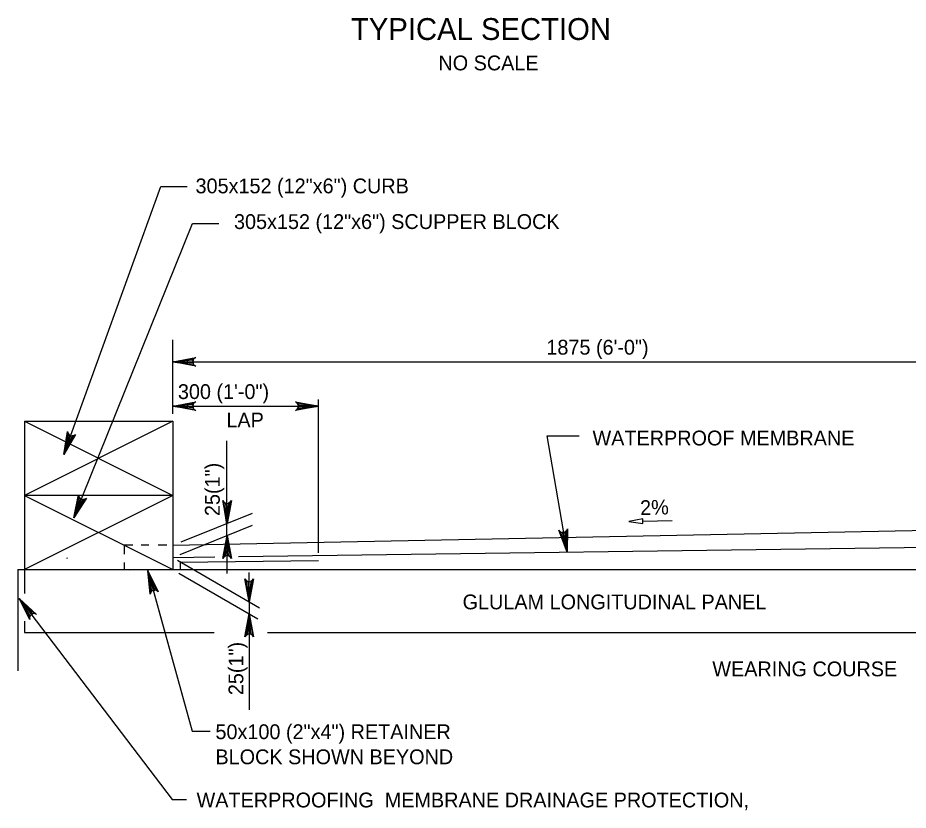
# Model space of a CAD drawing. Extents: x 638263 to 640360, y 293683 to 298655.
# Drawn here: x 638509.4 to 638689.8, y 296328.3 to 296488.9 of the extents above; entities that cross this region are included whole.
import ezdxf

# ---------------------------------------------------------------- set-up
doc = ezdxf.new("R2010")
doc.units = 0
for name, color, linetype in [('2', 7, 'Continuous'), ('3', 7, 'Continuous'), ('4', 7, 'Continuous')]:
    doc.layers.add(name, color=color, linetype=linetype)

msp = doc.modelspace()

# ---------------------------------------------------------------- linework, layer by layer
at = {"layer": '2'}
for p, q in [((638636.04, 296386.88), (638641.97, 296387.03)), ((638636.04, 296386.88), (638641.97, 296387.03)), ((638544.74, 296344.32), (638548.41, 296344.32)), ((638544.74, 296344.32), (638548.41, 296344.32)), ((638540.68, 296330.53), (638543.62, 296330.53)), ((638540.68, 296330.53), (638543.62, 296330.53))]:
    msp.add_line(p, q, dxfattribs=at)
for points in [[(638636.05, 296386.4), (638636.03, 296387.35), (638633.2, 296386.8)], [(638636.05, 296386.4), (638636.03, 296387.35), (638633.2, 296386.8)], [(638540.82, 296382.01), (638540.89, 296382.12), (638540.83, 296382.14)], [(638540.82, 296382.01), (638540.89, 296382.12), (638540.83, 296382.14)], [(638519.36, 296379.47), (638519.38, 296379.35), (638519.43, 296379.37)], [(638519.36, 296379.47), (638519.38, 296379.35), (638519.43, 296379.37)], [(638532, 296377.09), (638532.02, 296376.97), (638532.08, 296377)], [(638532, 296377.09), (638532.02, 296376.97), (638532.08, 296377)]]:
    msp.add_lwpolyline(points, close=True, dxfattribs=at)
for points in [[(638535.68, 296377.09), (638544.74, 296344.32)], [(638535.76, 296376.81), (638544.74, 296344.32)], [(638509.72, 296371.19), (638540.68, 296330.53)], [(638509.72, 296371.19), (638540.68, 296330.53)]]:
    msp.add_lwpolyline(points, dxfattribs=at)
at = {"layer": '3'}
for p, q in [((638510.8, 296407.11), (638540.82, 296407.11)), ((638510.8, 296407.11), (638540.82, 296392.1)), ((638540.82, 296407.11), (638510.8, 296392.1)), ((638510.8, 296407.11), (638510.8, 296372.22)), ((638510.8, 296407.11), (638540.82, 296407.11)), ((638510.8, 296407.11), (638540.82, 296392.1)), ((638540.82, 296407.11), (638510.8, 296392.1)), ((638510.8, 296407.11), (638510.8, 296372.22)), ((638540.82, 296407.11), (638540.82, 296377.09)), ((638540.82, 296407.11), (638540.82, 296377.09)), ((638540.82, 296392.1), (638510.8, 296392.1)), ((638540.82, 296392.1), (638510.8, 296377.09)), ((638510.8, 296392.1), (638540.82, 296377.09)), ((638540.82, 296392.1), (638510.8, 296392.1)), ((638540.82, 296392.1), (638510.8, 296377.09)), ((638510.8, 296392.1), (638540.82, 296377.09)), ((638540.82, 296382.01), (638732.17, 296385.84)), ((638540.82, 296382.01), (638732.17, 296385.84)), ((638554.15, 296379.73), (638774.15, 296382.67)), ((638554.15, 296379.73), (638774.15, 296382.67)), ((638532.71, 296382.01), (638530.98, 296382.01)), ((638530.98, 296382.01), (638530.98, 296380.23)), ((638532.71, 296382.01), (638530.98, 296382.01)), ((638530.98, 296382.01), (638530.98, 296380.23)), ((638536.01, 296382.01), (638534.43, 296382.01)), ((638536.01, 296382.01), (638534.43, 296382.01)), ((638539.61, 296382.01), (638537.86, 296382.01)), ((638539.61, 296382.01), (638537.86, 296382.01)), ((638530.98, 296378.5), (638530.98, 296377.14)), ((638530.98, 296378.5), (638530.98, 296377.14)), ((638540.82, 296379.55), (638549.36, 296379.67)), ((638540.82, 296379.55), (638549.36, 296379.67)), ((638542.34, 296378.56), (638570.35, 296378.93)), ((638542.34, 296378.56), (638570.35, 296378.93)), ((638542.34, 296378.56), (638542.34, 296377.09)), ((638542.34, 296378.56), (638542.34, 296377.09)), ((638509.44, 296377.09), (638509.46, 296356.59)), ((638509.44, 296377.09), (638542.34, 296377.09)), ((638509.44, 296377.09), (638509.46, 296356.59)), ((638509.44, 296377.09), (638542.34, 296377.09)), ((638542.34, 296377.09), (638774.5, 296377.09)), ((638542.34, 296377.09), (638774.5, 296377.09)), ((638510.8, 296366.63), (638510.8, 296364.3)), ((638510.8, 296366.63), (638510.8, 296364.3)), ((638510.8, 296364.3), (638549.21, 296364.3)), ((638510.8, 296364.3), (638549.21, 296364.3)), ((638560.04, 296364.3), (638735.33, 296364.3)), ((638560.04, 296364.3), (638735.33, 296364.3))]:
    msp.add_line(p, q, dxfattribs=at)
at = {"layer": '4'}
for p, q in [((638538.42, 296454.66), (638543.77, 296454.66)), ((638538.42, 296454.66), (638543.77, 296454.66)), ((638544.85, 296447.2), (638550.19, 296447.2)), ((638544.85, 296447.2), (638550.19, 296447.2)), ((638540.82, 296408.65), (638540.82, 296423.59)), ((638540.82, 296408.65), (638540.82, 296423.59)), ((638540.82, 296419.16), (638725.37, 296419.16)), ((638540.82, 296419.16), (638725.37, 296419.16)), ((638570.35, 296380.47), (638570.35, 296411.51)), ((638570.35, 296380.47), (638570.35, 296411.51)), ((638540.82, 296410.18), (638570.35, 296410.18)), ((638540.82, 296410.18), (638570.35, 296410.18)), ((638616.63, 296404.14), (638623.15, 296404.14)), ((638616.63, 296404.14), (638623.15, 296404.14)), ((638551.8, 296389.27), (638551.8, 296403.14)), ((638551.8, 296389.27), (638551.8, 296403.14)), ((638542.52, 296382.7), (638557.01, 296388.51)), ((638542.52, 296382.7), (638557.01, 296388.51)), ((638542.33, 296380.16), (638557.01, 296386.05)), ((638542.33, 296380.16), (638557.01, 296386.05)), ((638551.8, 296383.85), (638551.8, 296386.31)), ((638551.8, 296383.85), (638551.8, 296386.31)), ((638551.8, 296380.9), (638551.8, 296376.29)), ((638551.8, 296380.9), (638551.8, 296376.29)), ((638541.8, 296378.98), (638558.39, 296369.36)), ((638541.8, 296378.98), (638558.39, 296369.36)), ((638542.06, 296376.37), (638558.09, 296367.07)), ((638542.06, 296376.37), (638558.09, 296367.07)), ((638556.32, 296373.53), (638556.32, 296376.48)), ((638556.32, 296373.53), (638556.32, 296376.48)), ((638556.32, 296370.58), (638556.32, 296368.12)), ((638556.32, 296370.58), (638556.32, 296368.12)), ((638556.32, 296365.16), (638556.32, 296348.66)), ((638556.32, 296365.16), (638556.32, 296348.66))]:
    msp.add_line(p, q, dxfattribs=at)
for points in [[(638518.74, 296400.39), (638538.42, 296454.66)], [(638518.74, 296400.39), (638538.42, 296454.66)], [(638520.81, 296387.55), (638544.85, 296447.2)], [(638520.81, 296387.55), (638544.85, 296447.2)], [(638540.82, 296419.16), (638545.48, 296420.04), (638545.12, 296419.79), (638544.94, 296419.48), (638544.88, 296419.16), (638544.94, 296418.85), (638545.12, 296418.54), (638545.48, 296418.29), (638540.82, 296419.16), (638545.12, 296418.54), (638544.94, 296418.85), (638540.82, 296419.16), (638544.88, 296419.16), (638544.94, 296419.48), (638540.82, 296419.16), (638545.12, 296419.79)], [(638540.82, 296419.16), (638545.48, 296420.04), (638545.12, 296419.79), (638544.94, 296419.48), (638544.88, 296419.16), (638544.94, 296418.85), (638545.12, 296418.54), (638545.48, 296418.29), (638540.82, 296419.16), (638545.12, 296418.54), (638544.94, 296418.85), (638540.82, 296419.16), (638544.88, 296419.16), (638544.94, 296419.48), (638540.82, 296419.16), (638545.12, 296419.79)], [(638540.82, 296410.18), (638545.48, 296411.05), (638545.12, 296410.8), (638544.94, 296410.49), (638544.88, 296410.18), (638544.94, 296409.87), (638545.12, 296409.55), (638545.48, 296409.31), (638540.82, 296410.18), (638545.12, 296409.55), (638544.94, 296409.87), (638540.82, 296410.18), (638544.88, 296410.18), (638544.94, 296410.49), (638540.82, 296410.18), (638545.12, 296410.8)], [(638540.82, 296410.18), (638545.48, 296411.05), (638545.12, 296410.8), (638544.94, 296410.49), (638544.88, 296410.18), (638544.94, 296409.87), (638545.12, 296409.55), (638545.48, 296409.31), (638540.82, 296410.18), (638545.12, 296409.55), (638544.94, 296409.87), (638540.82, 296410.18), (638544.88, 296410.18), (638544.94, 296410.49), (638540.82, 296410.18), (638545.12, 296410.8)], [(638570.35, 296410.18), (638565.69, 296409.31), (638566.04, 296409.55), (638566.23, 296409.87), (638566.28, 296410.18), (638566.23, 296410.49), (638566.04, 296410.8), (638565.69, 296411.05), (638570.35, 296410.18), (638566.04, 296410.8), (638566.23, 296410.49), (638570.35, 296410.18), (638566.28, 296410.18), (638566.23, 296409.87), (638570.35, 296410.18), (638566.04, 296409.55)], [(638570.35, 296410.18), (638565.69, 296409.31), (638566.04, 296409.55), (638566.23, 296409.87), (638566.28, 296410.18), (638566.23, 296410.49), (638566.04, 296410.8), (638565.69, 296411.05), (638570.35, 296410.18), (638566.04, 296410.8), (638566.23, 296410.49), (638570.35, 296410.18), (638566.28, 296410.18), (638566.23, 296409.87), (638570.35, 296410.18), (638566.04, 296409.55)], [(638518.74, 296400.39), (638519.5, 296405.07), (638519.61, 296404.65), (638519.85, 296404.37), (638520.12, 296404.21), (638520.43, 296404.15), (638520.79, 296404.22), (638521.15, 296404.47), (638518.74, 296400.39), (638520.79, 296404.22), (638520.43, 296404.15), (638518.74, 296400.39), (638520.12, 296404.21), (638519.85, 296404.37), (638518.74, 296400.39), (638519.61, 296404.65)], [(638518.74, 296400.39), (638519.5, 296405.07), (638519.61, 296404.65), (638519.85, 296404.37), (638520.12, 296404.21), (638520.43, 296404.15), (638520.79, 296404.22), (638521.15, 296404.47), (638518.74, 296400.39), (638520.79, 296404.22), (638520.43, 296404.15), (638518.74, 296400.39), (638520.12, 296404.21), (638519.85, 296404.37), (638518.74, 296400.39), (638519.61, 296404.65)], [(638620.71, 296380.62), (638616.63, 296404.14)], [(638620.71, 296380.62), (638616.63, 296404.14)], [(638520.81, 296387.55), (638521.74, 296392.2), (638521.84, 296391.77), (638522.06, 296391.48), (638522.33, 296391.32), (638522.64, 296391.25), (638523, 296391.31), (638523.36, 296391.55), (638520.81, 296387.55), (638523, 296391.31), (638522.64, 296391.25), (638520.81, 296387.55), (638522.33, 296391.32), (638522.06, 296391.48), (638520.81, 296387.55), (638521.84, 296391.77)], [(638520.81, 296387.55), (638521.74, 296392.2), (638521.84, 296391.77), (638522.06, 296391.48), (638522.33, 296391.32), (638522.64, 296391.25), (638523, 296391.31), (638523.36, 296391.55), (638520.81, 296387.55), (638523, 296391.31), (638522.64, 296391.25), (638520.81, 296387.55), (638522.33, 296391.32), (638522.06, 296391.48), (638520.81, 296387.55), (638521.84, 296391.77)], [(638551.82, 296386.43), (638550.94, 296391.09), (638551.19, 296390.73), (638551.5, 296390.54), (638551.82, 296390.49), (638552.13, 296390.54), (638552.44, 296390.73), (638552.69, 296391.09), (638551.82, 296386.43), (638552.44, 296390.73), (638552.13, 296390.54), (638551.82, 296386.43), (638551.82, 296390.49), (638551.5, 296390.54), (638551.82, 296386.43), (638551.19, 296390.73)], [(638551.82, 296386.43), (638550.94, 296391.09), (638551.19, 296390.73), (638551.5, 296390.54), (638551.82, 296390.49), (638552.13, 296390.54), (638552.44, 296390.73), (638552.69, 296391.09), (638551.82, 296386.43), (638552.44, 296390.73), (638552.13, 296390.54), (638551.82, 296386.43), (638551.82, 296390.49), (638551.5, 296390.54), (638551.82, 296386.43), (638551.19, 296390.73)], [(638551.82, 296383.97), (638552.69, 296379.31), (638552.44, 296379.66), (638552.13, 296379.85), (638551.82, 296379.9), (638551.5, 296379.85), (638551.19, 296379.66), (638550.94, 296379.31), (638551.82, 296383.97), (638551.19, 296379.66), (638551.5, 296379.85), (638551.82, 296383.97), (638551.82, 296379.9), (638552.13, 296379.85), (638551.82, 296383.97), (638552.44, 296379.66)], [(638551.82, 296383.97), (638552.69, 296379.31), (638552.44, 296379.66), (638552.13, 296379.85), (638551.82, 296379.9), (638551.5, 296379.85), (638551.19, 296379.66), (638550.94, 296379.31), (638551.82, 296383.97), (638551.19, 296379.66), (638551.5, 296379.85), (638551.82, 296383.97), (638551.82, 296379.9), (638552.13, 296379.85), (638551.82, 296383.97), (638552.44, 296379.66)], [(638620.71, 296380.62), (638619.05, 296385.06), (638619.36, 296384.75), (638619.7, 296384.62), (638620.01, 296384.62), (638620.31, 296384.73), (638620.59, 296384.96), (638620.77, 296385.36), (638620.71, 296380.62), (638620.59, 296384.96), (638620.31, 296384.73), (638620.71, 296380.62), (638620.01, 296384.62), (638619.7, 296384.62), (638620.71, 296380.62), (638619.36, 296384.75)], [(638620.71, 296380.62), (638619.05, 296385.06), (638619.36, 296384.75), (638619.7, 296384.62), (638620.01, 296384.62), (638620.31, 296384.73), (638620.59, 296384.96), (638620.77, 296385.36), (638620.71, 296380.62), (638620.59, 296384.96), (638620.31, 296384.73), (638620.71, 296380.62), (638620.01, 296384.62), (638619.7, 296384.62), (638620.71, 296380.62), (638619.36, 296384.75)], [(638535.76, 296376.81), (638537.89, 296372.58), (638537.56, 296372.85), (638537.2, 296372.94), (638536.89, 296372.91), (638536.6, 296372.77), (638536.36, 296372.51), (638536.22, 296372.09), (638535.76, 296376.81), (638536.36, 296372.51), (638536.6, 296372.77), (638535.76, 296376.81), (638536.89, 296372.91), (638537.2, 296372.94), (638535.76, 296376.81), (638537.56, 296372.85)], [(638556.32, 296370.56), (638555.44, 296375.22), (638555.69, 296374.86), (638556, 296374.68), (638556.32, 296374.62), (638556.63, 296374.68), (638556.94, 296374.86), (638557.19, 296375.22), (638556.32, 296370.56), (638556.94, 296374.86), (638556.63, 296374.68), (638556.32, 296370.56), (638556.32, 296374.62), (638556, 296374.68), (638556.32, 296370.56), (638555.69, 296374.86)], [(638556.32, 296370.56), (638555.44, 296375.22), (638555.69, 296374.86), (638556, 296374.68), (638556.32, 296374.62), (638556.63, 296374.68), (638556.94, 296374.86), (638557.19, 296375.22), (638556.32, 296370.56), (638556.94, 296374.86), (638556.63, 296374.68), (638556.32, 296370.56), (638556.32, 296374.62), (638556, 296374.68), (638556.32, 296370.56), (638555.69, 296374.86)], [(638509.72, 296371.19), (638513.24, 296368.01), (638512.83, 296368.15), (638512.47, 296368.1), (638512.19, 296367.96), (638511.97, 296367.72), (638511.84, 296367.39), (638511.86, 296366.95), (638509.72, 296371.19), (638511.84, 296367.39), (638511.97, 296367.72), (638509.72, 296371.19), (638512.19, 296367.96), (638512.47, 296368.1), (638509.72, 296371.19), (638512.83, 296368.15)], [(638556.32, 296368.1), (638557.2, 296363.44), (638556.95, 296363.8), (638556.63, 296363.98), (638556.32, 296364.03), (638556.01, 296363.98), (638555.7, 296363.8), (638555.45, 296363.44), (638556.32, 296368.1), (638555.7, 296363.8), (638556.01, 296363.98), (638556.32, 296368.1), (638556.32, 296364.03), (638556.63, 296363.98), (638556.32, 296368.1), (638556.95, 296363.8)], [(638556.32, 296368.1), (638557.2, 296363.44), (638556.95, 296363.8), (638556.63, 296363.98), (638556.32, 296364.03), (638556.01, 296363.98), (638555.7, 296363.8), (638555.45, 296363.44), (638556.32, 296368.1), (638555.7, 296363.8), (638556.01, 296363.98), (638556.32, 296368.1), (638556.32, 296364.03), (638556.63, 296363.98), (638556.32, 296368.1), (638556.95, 296363.8)]]:
    msp.add_lwpolyline(points, dxfattribs=at)
for points in [[(638543.77, 296419.66), (638543.77, 296418.67), (638540.82, 296419.16)], [(638543.77, 296419.66), (638543.77, 296418.67), (638540.82, 296419.16)], [(638543.77, 296410.67), (638543.77, 296409.69), (638540.82, 296410.18)], [(638543.77, 296410.67), (638543.77, 296409.69), (638540.82, 296410.18)], [(638567.39, 296410.67), (638567.39, 296409.69), (638570.35, 296410.18)], [(638567.39, 296410.67), (638567.39, 296409.69), (638570.35, 296410.18)], [(638518.74, 296400.39), (638518.8, 296400.49), (638518.75, 296400.51)], [(638518.74, 296400.39), (638518.8, 296400.49), (638518.75, 296400.51)], [(638520.81, 296387.55), (638520.88, 296387.65), (638520.82, 296387.67)], [(638520.81, 296387.55), (638520.88, 296387.65), (638520.82, 296387.67)], [(638551.31, 296389.27), (638552.29, 296389.27), (638551.8, 296386.31)], [(638551.31, 296389.27), (638552.29, 296389.27), (638551.8, 296386.31)], [(638540.82, 296382.01), (638540.89, 296382.12), (638540.83, 296382.14)], [(638540.82, 296382.01), (638540.89, 296382.12), (638540.83, 296382.14)], [(638551.31, 296380.9), (638552.29, 296380.9), (638551.8, 296383.85)], [(638551.31, 296380.9), (638552.29, 296380.9), (638551.8, 296383.85)], [(638620.71, 296380.62), (638620.45, 296383.57), (638619.96, 296383.49)], [(638620.71, 296380.62), (638620.45, 296383.57), (638619.96, 296383.49)], [(638519.36, 296379.47), (638519.38, 296379.35), (638519.43, 296379.37)], [(638519.36, 296379.47), (638519.38, 296379.35), (638519.43, 296379.37)], [(638532, 296377.09), (638532.02, 296376.97), (638532.08, 296377)], [(638532, 296377.09), (638532.02, 296376.97), (638532.08, 296377)], [(638555.82, 296373.53), (638556.81, 296373.53), (638556.32, 296370.58)], [(638555.82, 296373.53), (638556.81, 296373.53), (638556.32, 296370.58)], [(638555.82, 296365.16), (638556.81, 296365.16), (638556.32, 296368.12)], [(638555.82, 296365.16), (638556.81, 296365.16), (638556.32, 296368.12)]]:
    msp.add_lwpolyline(points, close=True, dxfattribs=at)

# ---------------------------------------------------------------- texts
for s, height, p in [('TYPICAL SECTION', 4.4292, (638576.92, 296484.36)), ('TYPICAL SECTION', 4.4292, (638576.92, 296484.36)), ('NO SCALE', 3, (638594.63, 296478.21)), ('NO SCALE', 3, (638594.63, 296478.21)), ('305x152 (12"x6") CURB', 3, (638545.44, 296453.3)), ('305x152 (12"x6") CURB', 3, (638545.44, 296453.3)), ('305x152 (12"x6") SCUPPER BLOCK', 3, (638553.23, 296446.07)), ('305x152 (12"x6") SCUPPER BLOCK', 3, (638553.23, 296446.07)), ('1875 (6\'-0")', 3, (638616.5, 296420.62)), ('1875 (6\'-0")', 3, (638616.5, 296420.62)), ('300 (1\'-0")', 3, (638541.87, 296411.63)), ('300 (1\'-0")', 3, (638541.87, 296411.63)), ('LAP', 3, (638551.69, 296405.88)), ('LAP', 3, (638551.69, 296405.88)), ('WATERPROOF MEMBRANE', 3, (638625.84, 296402.23)), ('WATERPROOF MEMBRANE', 3, (638625.84, 296402.23)), ('GLULAM LONGITUDINAL PANEL', 3, (638599.53, 296369.03)), ('GLULAM LONGITUDINAL PANEL', 3, (638599.53, 296369.03)), ('WEARING COURSE', 3, (638650.11, 296355.46)), ('50x100 (2"x4") RETAINER', 3, (638549.47, 296342.73)), ('50x100 (2"x4") RETAINER', 3, (638549.47, 296342.73)), ('BLOCK SHOWN BEYOND', 3, (638549.47, 296337.65)), ('BLOCK SHOWN BEYOND', 3, (638549.47, 296337.65)), ('WATERPROOFING  MEMBRANE DRAINAGE PROTECTION,', 3, (638545.65, 296328.9)), ('WATERPROOFING  MEMBRANE DRAINAGE PROTECTION,', 3, (638545.65, 296328.9))]:
    msp.add_text(s, height=height, dxfattribs=at).set_placement(p)
for s, rotation, p in [('25(1")', 90, (638550.35, 296387.92)), ('25(1")', 90, (638550.35, 296387.92)), ('2%', 1.5039, (638635.52, 296388.1)), ('2%', 1.5039, (638635.52, 296388.1)), ('25(1")', 90, (638555.12, 296351.64)), ('25(1")', 90, (638555.12, 296351.64))]:
    msp.add_text(s, height=3, rotation=rotation, dxfattribs=at).set_placement(p)

doc.saveas('drawing.dxf')
